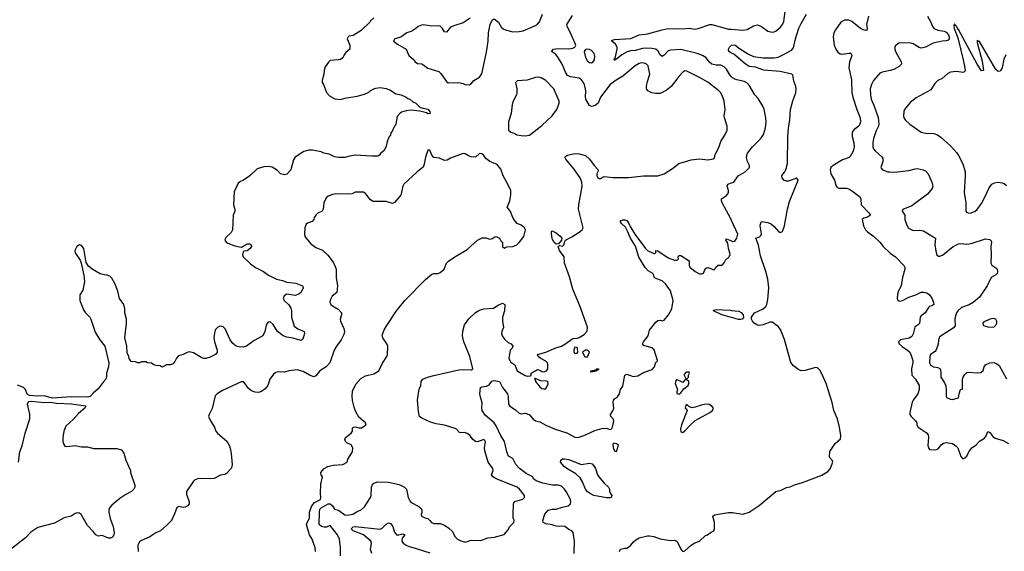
# Model space of a CAD drawing. Header units: inches. Extents: x 1384664 to 1536621, y 460766 to 646467.
# Tile 402 of 488: x 1433135 to 1442630, y 621332 to 626455. Entities that reach past the tile are written whole.
import ezdxf

# ---------------------------------------------------------------- set-up
doc = ezdxf.new("R2010")
doc.units = ezdxf.units.IN
doc.header["$MEASUREMENT"] = 0
doc.layers.add('B4632', color=7, linetype='Continuous')
doc.layers.add('B4642', color=7, linetype='Continuous')

msp = doc.modelspace()

# ---------------------------------------------------------------- linework, layer by layer
at = {"layer": 'B4632', "color": 5}
for points, elevation in [([(1436550, 626474), (1436516.7, 626443.3), (1436510.4, 626430), (1436427.3, 626350), (1436350, 626302.7), (1436310, 626295.3), (1436302, 626290), (1436292, 626270), (1436318.8, 626210), (1436318.8, 626170), (1436280.3, 626139.7), (1436263.8, 626116.2), (1436251.7, 626088.3), (1436230, 626072.7), (1436210, 626067.3), (1436130, 626062), (1436113.2, 626046.8), (1436080.5, 625999.5), (1436073.7, 625986.3), (1436066.8, 625930), (1436051.1, 625871.1), (1436051.1, 625851.1), (1436064.7, 625830), (1436094.4, 625754.4), (1436121.4, 625721.4), (1436172.8, 625692.8), (1436230, 625686), (1436270, 625698.8), (1436390, 625718), (1436461.5, 625738.5), (1436503.2, 625756.8), (1436514, 625770), (1436549.3, 625790), (1436570, 625795.8), (1436610, 625800.5), (1436670, 625791.7), (1436710, 625777.3), (1436762, 625742), (1436812, 625730), (1436862, 625710), (1436877.3, 625697.3), (1436896, 625690), (1436924.9, 625664.9), (1436954, 625650), (1436992.5, 625612.5), (1437021.4, 625601.4), (1437070, 625592.2), (1437090.6, 625570), (1437092, 625550), (1437070.5, 625549.5), (1437058.4, 625558.4), (1436994, 625574), (1436910, 625582.7), (1436862, 625578), (1436815.9, 625564.1), (1436804.5, 625555.5), (1436776.3, 625523.7), (1436762.8, 625450), (1436734.9, 625405.1), (1436730, 625384), (1436715.5, 625364.5), (1436710, 625344), (1436695.2, 625324.8), (1436678, 625282), (1436670, 625238), (1436650, 625195.3), (1436614.4, 625165.6), (1436604.7, 625150), (1436590, 625141.2), (1436530, 625139), (1436370, 625149.5), (1436318.8, 625141.2), (1436270, 625127), (1436210, 625126.6), (1436170, 625135.3), (1436120.2, 625160.2), (1436068, 625170), (1436041.2, 625181.2), (1435958, 625198), (1435922, 625198), (1435874.8, 625185.2), (1435790.7, 625129.3), (1435774.8, 625105.2), (1435751, 625010), (1435710, 624966), (1435690, 624959), (1435650, 624969.4), (1435622, 625002), (1435570, 625035.3), (1435530, 625041.2), (1435490, 625037.2), (1435423.4, 625016.6), (1435355.5, 624950), (1435294, 624910), (1435263.8, 624896.2), (1435241.6, 624878.4), (1435202.5, 624797.5), (1435197, 624670), (1435210.4, 624630), (1435210.4, 624610), (1435192.7, 624570), (1435187.3, 624430), (1435174.2, 624405.8), (1435123.4, 624356.6), (1435114, 624330), (1435126, 624310), (1435141.1, 624301.1), (1435210, 624276.4), (1435254, 624266), (1435275.3, 624264.7), (1435330, 624294.9), (1435350, 624295.5), (1435364.7, 624290), (1435370.4, 624270), (1435356.3, 624250), (1435330, 624229.4), (1435296.9, 624223.1), (1435290, 624218), (1435282.8, 624190), (1435290.7, 624170), (1435362, 624102), (1435408.4, 624068.4), (1435486.8, 624030), (1435533.7, 623993.7), (1435610, 623954.4), (1435670, 623940.4), (1435710, 623925.5), (1435796.7, 623916.7), (1435861, 623890), (1435867.3, 623870), (1435847.7, 623830), (1435826.8, 623810), (1435790, 623798.4), (1435710, 623809.6), (1435685.3, 623794.7), (1435675.5, 623770), (1435686.9, 623746.9), (1435730, 623707.3), (1435750, 623676), (1435756.4, 623650), (1435757.1, 623590), (1435783.1, 623503.1), (1435816.5, 623476.5), (1435879.1, 623450), (1435881.6, 623430), (1435863.8, 623376.2), (1435850, 623363.6), (1435770, 623387.3), (1435710, 623396.2), (1435676, 623410), (1435620.7, 623450), (1435578.9, 623518.9), (1435550, 623543.7), (1435530, 623539.3), (1435517, 623523), (1435510.3, 623509.7), (1435498.7, 623450), (1435478.7, 623410), (1435396.2, 623363.8), (1435320.7, 623310), (1435290, 623299.7), (1435250, 623302.3), (1435222.7, 623310), (1435190, 623335.1), (1435163.6, 623370), (1435115.8, 623475.8), (1435096.3, 623496.3), (1435070, 623502.9), (1435046.6, 623493.4), (1435024, 623470), (1435015.5, 623450), (1435008.1, 623391.9), (1435012.7, 623350), (1435040.4, 623270), (1435040.4, 623250), (1435024, 623230), (1434970, 623202.4), (1434930, 623189.5), (1434909.5, 623189.5), (1434890, 623196), (1434810, 623243.7), (1434770, 623253.2), (1434750.5, 623249.5), (1434710, 623229.3), (1434665.5, 623214.5), (1434645.5, 623194.5), (1434630, 623162), (1434610, 623139), (1434589, 623129), (1434550, 623128), (1434510, 623108), (1434490, 623118), (1434450, 623122), (1434428, 623130), (1434405.2, 623145.2), (1434366, 623150), (1434350, 623158), (1434310, 623158), (1434290, 623148.7), (1434270, 623148.7), (1434250, 623158), (1434210, 623162), (1434189, 623190), (1434188.7, 623210), (1434170, 623246), (1434168.7, 623310), (1434149.4, 623389.4), (1434165.1, 623530), (1434164.5, 623570), (1434149.6, 623630), (1434149.5, 623670), (1434138, 623710), (1434097, 623770), (1434080.1, 623840.1), (1434053.3, 623913.3), (1434023.3, 623963.3), (1434002.4, 623982.4), (1433974, 623994), (1433950, 623995.1), (1433910, 624005.6), (1433833.2, 624050), (1433799.3, 624079.3), (1433776.5, 624116.5), (1433753.2, 624250), (1433730, 624279), (1433710, 624285.2), (1433686.8, 624270), (1433667.3, 624230), (1433671, 624210), (1433716.3, 624136.3), (1433726.8, 624110), (1433752.4, 623992.4), (1433759.1, 623930), (1433742, 623850), (1433716.2, 623803.8), (1433714, 623750), (1433753.8, 623653.8), (1433770.6, 623630), (1433810.6, 623590), (1433822, 623570), (1433862.5, 623442.5), (1433906, 623370), (1433954.8, 623310), (1433994.8, 623150), (1433991, 623110), (1433971.3, 623050), (1433970.9, 623010.9), (1433966, 622990), (1433938.5, 622961.5), (1433890, 622897.2), (1433842.8, 622857.2), (1433814.7, 622825.3), (1433790, 622816.2), (1433630, 622819.6), (1433450, 622809.2), (1433371.5, 622831.5), (1433310, 622826.6), (1433230, 622834.5), (1433206, 622846), (1433191.6, 622891.6), (1433171.5, 622911.5), (1433114.3, 622934.3)], 760), ([(1436227, 621290), (1436229.1, 621370), (1436217.3, 621450), (1436199.8, 621490), (1436130, 621579.6), (1436094.3, 621565.7), (1436070, 621565.6), (1436046.6, 621570), (1436023.7, 621590), (1436024.5, 621710), (1436030, 621737.1), (1436040.6, 621750), (1436110, 621788.9), (1436130, 621791), (1436150, 621770.3), (1436170, 621738), (1436210, 621727.2), (1436270, 621682.6), (1436290, 621678.8), (1436347, 621690), (1436390, 621717), (1436427.9, 621732.1), (1436460.5, 621759.5), (1436517.7, 621850), (1436523.5, 621870), (1436527.3, 621950), (1436534, 621970), (1436550, 621987.9), (1436590, 622000.8), (1436690, 621998.8), (1436794.4, 621974.4), (1436846.4, 621950), (1436863.7, 621930), (1436879.7, 621850), (1436897, 621817), (1436910, 621802.8), (1436983.8, 621763.8), (1437005.5, 621745.5), (1437014.4, 621730), (1437014.4, 621705.6), (1437007.7, 621687.7), (1437011.3, 621670), (1437050, 621650.8), (1437070, 621646.8), (1437090.5, 621630.5), (1437106.8, 621610), (1437130, 621599.1), (1437190, 621598.8), (1437230, 621584), (1437274.7, 621554.7), (1437304.8, 621524.8), (1437333.4, 621470), (1437357.3, 621450), (1437390, 621432.4), (1437430, 621419.1), (1437490, 621439.3), (1437583.3, 621436.7), (1437650, 621461.6), (1437712.4, 621467.6), (1437806.3, 621493.7), (1437842.7, 621537.3), (1437861.2, 621570), (1437899, 621610), (1437904, 621630), (1437893.2, 621653.2), (1437892.7, 621692.7), (1437896.6, 621783.4), (1437901.1, 621798.9), (1437910, 621811.5), (1437986.5, 621833.5), (1438003.7, 621850), (1438004.5, 621870), (1437956.2, 621930), (1437931.8, 621950), (1437730, 622029.2), (1437696.3, 622050), (1437684.2, 622070), (1437701.3, 622110), (1437696.8, 622130), (1437651.8, 622191.8), (1437620.1, 622300.1), (1437618.3, 622330), (1437625.9, 622385.9), (1437620.5, 622400.5), (1437610, 622408.2), (1437550, 622388.4), (1437530.9, 622390.9), (1437505.6, 622410), (1437475.1, 622450), (1437450, 622466.6), (1437424.4, 622475.6), (1437390, 622472.7), (1437376, 622476), (1437346, 622510), (1437335.5, 622515.5), (1437230, 622548.5), (1437150, 622561.4), (1437097.6, 622577.6), (1437014.2, 622614.2), (1436991.4, 622631.4), (1436979.3, 622679.3), (1436971.2, 622790), (1436986.3, 622893.7), (1437004.2, 622930), (1437005.6, 622970), (1437022.6, 622990), (1437066.9, 623010), (1437130, 623027.5), (1437370, 623080.4), (1437410, 623084.3), (1437490, 623081.9), (1437506.2, 623090), (1437475.9, 623210), (1437418, 623350), (1437405.6, 623410), (1437407.5, 623452.5), (1437425.6, 623514.4), (1437466.6, 623573.4), (1437530, 623632.9), (1437570, 623656.6), (1437610, 623670.2), (1437704.6, 623675.4), (1437750, 623704.9), (1437790, 623722.4), (1437812, 623712), (1437810.4, 623649.6), (1437790.6, 623589.4), (1437790.5, 623550), (1437799.5, 623490), (1437784.2, 623450), (1437781.7, 623430), (1437788.1, 623408.1), (1437810, 623378), (1437845.5, 623345.5), (1437876, 623330), (1437891, 623310), (1437882.8, 623290), (1437864.9, 623270), (1437850.8, 623190), (1437870, 623156), (1437911, 623130), (1437932, 623070), (1438010, 623027.3), (1438030, 623020.7), (1438056.5, 623023.5), (1438068, 623030), (1438068, 623050), (1438130, 623082.8), (1438150, 623078.8), (1438170, 623064.9), (1438190, 623060.5), (1438216, 623070), (1438226.6, 623090), (1438229.5, 623129.5), (1438226, 623150), (1438210, 623163.7), (1438159, 623190), (1438135.3, 623210), (1438129, 623230), (1438208.7, 623250), (1438305.4, 623294.6), (1438359.3, 623310), (1438391.9, 623328.1), (1438470, 623384), (1438510, 623386), (1438530, 623393), (1438576.9, 623423.1), (1438606.3, 623453.7), (1438610, 623492.3), (1438537, 623697), (1438470, 623857), (1438437.4, 623977.4), (1438390, 624109), (1438385.6, 624170), (1438340.5, 624230), (1438329.2, 624270.8), (1438330, 624274), (1438342, 624278), (1438370, 624274), (1438386, 624290), (1438389.2, 624310.8), (1438399, 624330), (1438458.8, 624361.2), (1438530, 624406.5), (1438559.2, 624430), (1438569.8, 624450), (1438524.5, 624630), (1438525.6, 624670), (1438558.7, 624850), (1438556.2, 624890), (1438540.5, 624930), (1438477.7, 625017.7), (1438402.9, 625110), (1438393.2, 625130), (1438400.7, 625139.3), (1438418, 625150), (1438490, 625164.9), (1438530, 625164), (1438590, 625146), (1438630, 625110.8), (1438674, 625050), (1438712.9, 625010), (1438710.4, 624990), (1438700.9, 624970), (1438700.2, 624950), (1438710, 624932.2), (1438730, 624921.1), (1438770, 624944.7), (1438854.4, 624934.4), (1439006.9, 624933.1), (1439151, 624951), (1439290, 624950.6), (1439348.7, 624970), (1439430, 625020.7), (1439490, 625070.3), (1439610, 625105.8), (1439690, 625113.4), (1439770, 625103.7), (1439827, 625113), (1439834.7, 625125.3), (1439842.4, 625157.6), (1439877.2, 625222.8), (1439897, 625283), (1439939.6, 625350), (1439957.6, 625390), (1439958.7, 625430), (1439931.3, 625510), (1439929.6, 625530), (1439937.4, 625590), (1439929.8, 625670), (1439916.8, 625710), (1439895.1, 625750), (1439875.8, 625770), (1439770, 625852.6), (1439690, 625899.6), (1439570, 625959.3), (1439550, 625961.2), (1439530, 625949.2), (1439490, 625906.6), (1439418.9, 625810), (1439370, 625772.3), (1439310, 625745.3), (1439270, 625744.1), (1439230.2, 625749.8), (1439191.6, 625770), (1439181.1, 625790), (1439179.1, 625810), (1439185.1, 625850), (1439212.1, 625930), (1439194.7, 626010), (1439176, 626030), (1439157.7, 626037.7), (1439130, 626038.3), (1439110, 626032), (1439070, 626009.7), (1438950.1, 625909.9), (1438886.5, 625873.5), (1438829, 625831), (1438736, 625710), (1438713.4, 625650), (1438684, 625630), (1438650, 625618.7), (1438628.6, 625628.6), (1438593.3, 625690), (1438589.9, 625710), (1438593.5, 625770), (1438580.7, 625830), (1438570, 625854.8), (1438550, 625877.8), (1438530, 625891.3), (1438445.4, 625905.4), (1438418.4, 625918.4), (1438396.9, 625950), (1438367.6, 626027.6), (1438320.1, 626100.1), (1438302.4, 626122.4), (1438262.7, 626150), (1438282, 626170), (1438321.3, 626178.7), (1438430, 626174), (1438470, 626181.6), (1438489.5, 626190.5), (1438499.3, 626210), (1438448.2, 626330), (1438415.6, 626390), (1438412, 626410), (1438464.8, 626495.2)], 760), ([(1437478.8, 626470), (1437410, 626423.7), (1437330, 626400.9), (1437290, 626383.7), (1437250, 626335.3), (1437230, 626338), (1437212.7, 626370), (1437190, 626392), (1437170, 626396.2), (1437110, 626393.6), (1437030, 626404.5), (1437010, 626402), (1436976, 626390), (1436956, 626370), (1436915.6, 626344.4), (1436866.8, 626330), (1436811.8, 626288.2), (1436752, 626270), (1436741, 626250), (1436778, 626218), (1436861, 626170), (1436886, 626110), (1436930, 626074.8), (1436950, 626048.2), (1436970, 626033), (1437008.7, 626028.7), (1437022.6, 626022.6), (1437070, 625988), (1437175.3, 625955.3), (1437196.6, 625936.6), (1437250, 625860.4), (1437268.1, 625848.1), (1437370, 625850.3), (1437410, 625840.5), (1437430, 625830.6), (1437470, 625827.3), (1437490, 625838.8), (1437516, 625870), (1437570, 625902.4), (1437590, 625934.8), (1437637.7, 626142.3), (1437651.9, 626248.1), (1437654.5, 626330), (1437672.5, 626407.5), (1437690, 626452), (1437710, 626464.7), (1437751, 626430), (1437781.6, 626381.6), (1437804.1, 626364.1), (1437830, 626353.4), (1437890, 626339.1), (1437950, 626340.5), (1437990, 626348.2), (1438110, 626398), (1438130, 626410.7), (1438146.6, 626433.4), (1438176.9, 626510)], 780), ([(1440000, 625906), (1439983.5, 625923.5), (1439950, 625978.9), (1439930, 626001), (1439896.1, 626016.1), (1439850, 626016.2), (1439810, 626025.5), (1439786.3, 626046.3), (1439751.5, 626090), (1439719.1, 626110), (1439668.2, 626130), (1439510, 626167.6), (1439410, 626163.2), (1439390, 626156.5), (1439350, 626114.5), (1439330, 626100.4), (1439310, 626117.7), (1439290.8, 626150.8), (1439269.9, 626169.9), (1439230, 626178.4), (1439170, 626180.9), (1439142.1, 626177.9), (1439070, 626157.5), (1439024, 626156), (1438992.9, 626147.2), (1438942, 626118), (1438890, 626075.1), (1438883.5, 626076.5), (1438870, 626061.2), (1438866.6, 626070), (1438870, 626081), (1438876.5, 626083.5), (1438897.6, 626170), (1438898.3, 626190), (1438881, 626221), (1438845.6, 626250), (1438846.2, 626253.8), (1438850, 626258.8), (1438870, 626263.8), (1439030, 626273.7), (1439109.4, 626310.6), (1439190, 626318.5), (1439330, 626357.5), (1439390, 626369.3), (1439530, 626366.7), (1439590, 626373.2), (1439650, 626365.5), (1439678, 626370), (1439790, 626409.2), (1439810, 626409.2), (1439970, 626364.5), (1440000, 626362.5)], 740), ([(1440000, 626134.4), (1439973.2, 626150), (1439971.8, 626170), (1439978.5, 626190), (1439998.9, 626210), (1440000, 626210.1)], 720), ([(1435987.3, 621330), (1435985.4, 621365.4), (1435956.3, 621450), (1435931, 621491), (1435902, 621590), (1435906, 621610), (1435929.4, 621650.6), (1435929.6, 621710), (1435953.5, 621770), (1435978.3, 621801.7), (1436035.8, 621830), (1436040.2, 621850), (1436035.2, 621890), (1436039.3, 621980.7), (1436053.6, 622050), (1436040.9, 622070), (1436039.3, 622090), (1436072, 622130), (1436106.6, 622150), (1436159.2, 622160.7), (1436249.8, 622170.2), (1436291.5, 622190), (1436299.3, 622220.7), (1436343.6, 622290), (1436347.3, 622330), (1436330, 622359.3), (1436290, 622378), (1436278, 622390), (1436269.6, 622410), (1436278, 622430), (1436331.6, 622470), (1436343.6, 622490), (1436345.8, 622514.2), (1436352.3, 622527.7), (1436370, 622530.4), (1436410, 622521.7), (1436430, 622523.1), (1436475.1, 622550), (1436468.3, 622570), (1436405.9, 622625.9), (1436376, 622676), (1436360.1, 622720.1), (1436345.8, 622785.8), (1436342.1, 622830), (1436345.5, 622874.5), (1436376.6, 622943.4), (1436424.1, 622995.9), (1436470, 623024.7), (1436550, 623043.9), (1436596.8, 623070), (1436634.2, 623145.8), (1436675.5, 623210), (1436681, 623230), (1436684.7, 623310), (1436676.3, 623330), (1436636.4, 623390), (1436630, 623416), (1436650, 623464.9), (1436670, 623498.9), (1436770, 623648.2), (1436849.3, 623750.7), (1437047.9, 623952.1), (1437110, 624002), (1437130, 624010.2), (1437170, 624010.4), (1437190, 624019.1), (1437228, 624052), (1437251.6, 624110), (1437270, 624128.4), (1437330, 624170.4), (1437450, 624242), (1437550, 624330.4), (1437593.4, 624353.4), (1437630, 624354), (1437670, 624341), (1437692.9, 624347.1), (1437710, 624361), (1437730, 624366), (1437761, 624350), (1437778, 624318), (1437791, 624310), (1437792, 624270), (1437810, 624252), (1437832.9, 624267.1), (1437890, 624270.4), (1437930, 624286), (1437956, 624310), (1437995.1, 624364.9), (1438012.3, 624430), (1438004, 624450), (1437970, 624476), (1437932.7, 624492.7), (1437912.3, 624512.3), (1437889.6, 624549.6), (1437868.2, 624608.2), (1437834.5, 624650), (1437850, 624678), (1437860.2, 624710), (1437871.5, 624770), (1437870.4, 624810.4), (1437850, 624858.4), (1437798.7, 624950), (1437774.9, 625014.9), (1437738.6, 625058.6), (1437668.7, 625090), (1437630, 625117.2), (1437610, 625146), (1437590, 625162.7), (1437570, 625166), (1437530, 625129.3), (1437490, 625132.3), (1437462, 625142), (1437430, 625162.7), (1437410, 625166), (1437290, 625119.3), (1437258, 625102), (1437230, 625099.5), (1437182, 625122), (1437127.4, 625127.4), (1437108.8, 625148.8), (1437090, 625199.3), (1437070, 625198), (1437047.3, 625130), (1437035.8, 625064.2), (1437025.7, 625034.3), (1436968, 624990), (1436840.5, 624870), (1436830.4, 624849.6), (1436810, 624764), (1436750, 624692.3), (1436730, 624683), (1436670, 624703.1), (1436543.8, 624703.8), (1436519.3, 624719.3), (1436470, 624780.5), (1436450, 624792.6), (1436370, 624792), (1436341.4, 624778.6), (1436305.5, 624774.5), (1436190, 624777.8), (1436150.8, 624770), (1436110, 624754.2), (1436090, 624738.7), (1436068.3, 624690), (1436060.3, 624630), (1436050.4, 624610), (1436010, 624589.7), (1435989.2, 624570.8), (1435975.6, 624550), (1435970, 624529.2), (1435954, 624510), (1435910, 624496), (1435896.7, 624483.3), (1435883.8, 624450), (1435880.5, 624390), (1435885.8, 624365.8), (1435938, 624298), (1435990, 624258.7), (1436053.9, 624233.9), (1436105.1, 624185.1), (1436157.8, 624117.8), (1436178.4, 624078.4), (1436186.7, 624050), (1436186, 623970), (1436199.6, 623890), (1436192.3, 623827.7), (1436148.1, 623791.9), (1436127.3, 623752.7), (1436124.4, 623730), (1436135.5, 623710), (1436150, 623697.1), (1436205.2, 623665.2), (1436237.1, 623630), (1436239.1, 623610), (1436225.5, 623570), (1436228, 623550), (1436260.4, 623480.4), (1436266, 623450), (1436259.9, 623420.1), (1436234.9, 623370), (1436190, 623309.3), (1436169, 623271), (1436126.5, 623150), (1436090, 623111.1), (1436028.7, 623071.3), (1435990, 623024.5), (1435970, 623014.5), (1435930, 623028.3), (1435870, 623065.1), (1435810, 623080.5), (1435730, 623071.2), (1435690, 623059.7), (1435630, 623061.1), (1435603.8, 623056.2), (1435582, 623038), (1435547.2, 622990), (1435528.5, 622931.5), (1435503.4, 622896.6), (1435466.3, 622873.7), (1435436.3, 622863.7), (1435404.2, 622864.2), (1435370, 622877.6), (1435342, 622902), (1435299.1, 622959.1), (1435290, 622966), (1435270, 622966), (1435090, 622880.9), (1435039.3, 622850), (1435020.4, 622830), (1434990.4, 622709.6), (1434961, 622650), (1434956, 622630), (1434974, 622590), (1435014.8, 622530), (1435025.5, 622490), (1435042, 622470), (1435132.4, 622392.4), (1435157.1, 622350), (1435166, 622326), (1435174.9, 622274.9), (1435183, 622170), (1435182, 622150), (1435173, 622130), (1435130, 622080.9), (1435110, 622072.7), (1435070, 622066.6), (1435010, 622032.3), (1434970, 622029.5), (1434885.2, 622034.8), (1434850, 622029.4), (1434821.3, 622018.7), (1434810, 622009.3), (1434744.9, 621910), (1434742.9, 621882.9), (1434768.2, 621810), (1434767.7, 621790), (1434757.3, 621770), (1434730, 621757), (1434710, 621755.1), (1434670, 621765.2), (1434650, 621753.2), (1434628.1, 621691.9), (1434599.1, 621630), (1434550, 621579.5), (1434491.7, 621528.3), (1434446.8, 621510), (1434390, 621471.8), (1434310, 621436), (1434290, 621422.7), (1434272.7, 621390), (1434277, 621330)], 780), ([(1440000, 624521), (1439990, 624542.4), (1439908, 624690), (1439901.5, 624710), (1439902.9, 624730), (1439950, 624759.5), (1439970, 624787.3), (1439971.1, 624810), (1439956.2, 624850), (1439965.2, 624870), (1440000, 624882.5)], 740), ([(1438482.1, 621310), (1438486.2, 621430), (1438472.9, 621512.9), (1438459, 621530), (1438430, 621542), (1438391.1, 621571.1), (1438310, 621572.8), (1438270, 621586.3), (1438210, 621598.4), (1438184, 621610), (1438181.2, 621630), (1438199.6, 621690), (1438232, 621730), (1438270, 621739.4), (1438310, 621736.8), (1438370, 621758.9), (1438423.7, 621770), (1438445.1, 621790), (1438449.6, 621810), (1438447, 621830), (1438403.5, 621910), (1438389.8, 621930), (1438358.6, 621958.6), (1438330, 621968.2), (1438273.2, 621970), (1438179, 621990), (1438114, 622010), (1438089, 622030), (1438084, 622050), (1438020.6, 622080.6), (1437955.6, 622130), (1437919.1, 622170), (1437890, 622225.2), (1437850, 622249), (1437832.7, 622290), (1437811.2, 622390), (1437771.7, 622451.8), (1437730, 622541.6), (1437710.8, 622570.8), (1437623.6, 622643.6), (1437595.8, 622690), (1437591.3, 622710), (1437596.1, 622763.9), (1437578, 622818), (1437573.5, 622850), (1437579.5, 622910), (1437590, 622916), (1437637.6, 622922.4), (1437662.2, 622937.8), (1437689.2, 622970.8), (1437710, 622978.7), (1437763, 622970), (1437790.3, 622910), (1437838, 622850), (1437845.5, 622825.5), (1437848.4, 622750), (1437862.7, 622730), (1437915.1, 622695.1), (1437950, 622664.6), (1437970, 622656.4), (1438010, 622662.4), (1438030, 622657.6), (1438050, 622646), (1438085.9, 622605.9), (1438110, 622590.4), (1438150, 622580.3), (1438210, 622548.4), (1438298, 622510), (1438410, 622473.4), (1438490, 622433.4), (1438510, 622428.2), (1438530, 622431.8), (1438590, 622453.4), (1438682.8, 622497.2), (1438750, 622516.9), (1438790, 622518.3), (1438830, 622506.8), (1438838, 622510), (1438845.6, 622514.4), (1438852.7, 622527.3), (1438864.5, 622590), (1438858, 622610), (1438837.2, 622630), (1438832.7, 622650), (1438855.5, 622684.5), (1438863.5, 622710), (1438857.6, 622770), (1438862, 622790), (1438870, 622800.7), (1438900.4, 622819.6), (1438919.6, 622850), (1438929.6, 622890.4), (1438950, 622922), (1438972, 623028), (1438990, 623039.1), (1439050, 623016.3), (1439096.6, 623023.4), (1439150, 623054.8), (1439235.5, 623084.5), (1439255.3, 623110), (1439270, 623154), (1439282, 623158), (1439286, 623170), (1439252.5, 623272.5), (1439231.9, 623291.9), (1439155.1, 623315.1), (1439141.2, 623330), (1439149.3, 623350), (1439196, 623410), (1439210, 623464.7), (1439270, 623539.1), (1439290, 623555.5), (1439310, 623558.8), (1439330, 623554.8), (1439350, 623560.7), (1439393.2, 623610), (1439424, 623670), (1439437.2, 623750), (1439410, 623841.2), (1439362.9, 623910), (1439330, 623938.7), (1439264.2, 623964.2), (1439254.2, 623974.2), (1439251.6, 623990), (1439239.7, 624010), (1439196.6, 624036.6), (1439165.9, 624065.9), (1439106.4, 624166.4), (1439072.7, 624272.7), (1439026.1, 624350), (1438997.5, 624417.6), (1438975.8, 624455.8), (1438939.3, 624490), (1438927.3, 624507.3), (1438930, 624518.4), (1438950, 624526.7), (1438970, 624528), (1438990, 624519.6), (1439010, 624492), (1439021.9, 624461.9), (1439067.1, 624387.1), (1439169.1, 624249.1), (1439190, 624231.1), (1439250, 624202), (1439258, 624202), (1439269.2, 624210), (1439270, 624231), (1439290, 624226.8), (1439390, 624160.3), (1439450, 624138), (1439470, 624137.3), (1439478.4, 624141.6), (1439489, 624150), (1439486.3, 624166.3), (1439490, 624182), (1439510, 624184), (1439590.6, 624130), (1439590.4, 624090), (1439597.3, 624070), (1439650, 624027.7), (1439690, 624006), (1439710, 624004.7), (1439729, 624011), (1439746.6, 624053.4), (1439757.2, 624062.8), (1439774, 624066), (1439830, 624046), (1439838, 624050), (1439848.7, 624070), (1439869.5, 624090.5), (1439910, 624091), (1439929.4, 624110.6), (1439942.5, 624137.5), (1439974.5, 624165.5), (1439981.5, 624178.5), (1439986, 624190), (1439984.5, 624210), (1439971.6, 624250), (1439962.9, 624302.9), (1439945.6, 624334.4), (1439950, 624342), (1440000, 624322.7)], 740), ([(1440000, 623584.1), (1439906.3, 623610), (1439825.6, 623650), (1439825.4, 623654.6), (1439850, 623660.9), (1439990, 623654.6), (1440000, 623653.4)], 720), ([(1433122, 622190), (1433136.2, 622290), (1433157.6, 622350), (1433186.3, 622470), (1433233.6, 622610), (1433233.4, 622653.4), (1433209.6, 622750), (1433216, 622770), (1433223.3, 622776.7), (1433250, 622780.5), (1433370, 622765.5), (1433430, 622768), (1433490, 622758.4), (1433633.5, 622753.5), (1433770, 622733.4), (1433773.4, 622730), (1433764, 622710), (1433700.9, 622659.1), (1433650, 622600.9), (1433581.2, 622538.8), (1433559.3, 622490), (1433550.7, 622430), (1433550.8, 622390), (1433559.8, 622359.8), (1433570, 622346.8), (1433590, 622342.8), (1433669.5, 622350.5), (1433730, 622340.4), (1433790, 622337.6), (1433850, 622323.8), (1434070, 622323.8), (1434116, 622310), (1434138, 622278), (1434158, 622210), (1434202, 622110), (1434204.7, 622090), (1434244.7, 621970), (1434244.7, 621950), (1434234.8, 621930), (1434213.4, 621910), (1434159.2, 621880.8), (1434099.5, 621840.5), (1434022, 621778), (1434002, 621750), (1433995.5, 621730), (1433995.5, 621710), (1434008.4, 621648.4), (1434035.3, 621570), (1434044.4, 621510), (1434041.3, 621490), (1434030, 621468), (1434010, 621457.6), (1433990, 621459.6), (1433930, 621484.5), (1433890, 621479.5), (1433870, 621489.6), (1433844.1, 621524.1), (1433790, 621579.5), (1433726, 621686), (1433710, 621699.3), (1433690, 621702.7), (1433670, 621696), (1433630, 621669.6), (1433564.1, 621655.9), (1433470, 621604.7), (1433310, 621561.1), (1433242.9, 621517.1), (1433190, 621462.3), (1433059.7, 621360.3)], 760), ([(1438919.6, 621330), (1438928.7, 621351.3), (1438970, 621363.8), (1438990, 621362.8), (1439010, 621374.8), (1439029, 621390), (1439055.5, 621424.5), (1439076.5, 621443.5), (1439110, 621461), (1439190, 621480.4), (1439210, 621480.4), (1439250, 621474.9), (1439310, 621450.7), (1439410, 621437.3), (1439450, 621438.8), (1439470, 621430.8), (1439478.8, 621418.8), (1439510, 621352), (1439519.8, 621339.8), (1439530, 621331.3), (1439550, 621338), (1439610, 621390.8), (1439647, 621413), (1439690, 621430.8), (1439750, 621484.7), (1439768.9, 621491.1), (1439802.7, 621517.3), (1439828, 621530), (1439835.3, 621550), (1439835.3, 621610), (1439819, 621670), (1439837, 621683), (1439970, 621707.2), (1440000, 621706.3)], 720), ([(1436531, 621310), (1436517.7, 621350), (1436527.6, 621410), (1436520.5, 621430), (1436450, 621491.9), (1436350, 621528.8), (1436329.8, 621550.2), (1436350, 621569), (1436370, 621571.5), (1436610, 621546.3), (1436630, 621555), (1436670, 621594.7), (1436690, 621605.2), (1436710, 621599.1), (1436724.4, 621584.4), (1436733, 621570), (1436750, 621515.3), (1436770, 621492.3), (1436790, 621491.1), (1436830, 621498.9), (1436850, 621490.5), (1436822.3, 621457.7), (1436819.6, 621430), (1436831.3, 621411.3), (1436860.5, 621390), (1436890, 621376.9), (1436950, 621363.1), (1437090, 621316.5)], 740)]:
    msp.add_lwpolyline(points, dxfattribs=dict(at, elevation=elevation))
for points, elevation in [([(1438610, 626172.3), (1438590.6, 626169.4), (1438577.3, 626150), (1438590.3, 626090), (1438610, 626054.9), (1438630, 626043.1), (1438650, 626041.1), (1438666.6, 626050), (1438677.6, 626070), (1438682.5, 626102.5), (1438674.5, 626130), (1438650, 626157), (1438630, 626167)], 760), ([(1438130, 625900.9), (1438110, 625897), (1438030, 625872), (1437933.7, 625866.3), (1437916, 625850), (1437930.5, 625790), (1437930.7, 625750), (1437927.3, 625730), (1437894, 625670), (1437883.4, 625636.6), (1437873, 625550), (1437847.7, 625470), (1437847.3, 625390), (1437870, 625371), (1437910, 625358.8), (1437930, 625347.3), (1437970, 625339.1), (1438010, 625337.3), (1438050, 625342.8), (1438170, 625435.5), (1438271, 625529), (1438314, 625590), (1438336, 625650), (1438338, 625670), (1438284.5, 625790), (1438210, 625869.5), (1438170, 625892.3), (1438150, 625898)], 780), ([(1438310, 624292), (1438290, 624309.7), (1438270, 624344.5), (1438263, 624397), (1438264.8, 624415.2), (1438270, 624421), (1438310, 624402), (1438347.7, 624370), (1438364, 624350), (1438358.8, 624330), (1438330, 624294)], 760), ([(1438490, 623298), (1438478, 623270), (1438478, 623250), (1438490, 623238), (1438510, 623242), (1438518, 623250), (1438515.3, 623290), (1438510, 623295.3)], 760), ([(1438610, 623269.3), (1438590, 623269), (1438562, 623250), (1438581, 623210), (1438590, 623204.9), (1438610, 623205.5), (1438629.3, 623250)], 760), ([(1438650, 623058), (1438638, 623070), (1438678.4, 623078.4), (1438684, 623076), (1438690, 623082), (1438698, 623082), (1438698, 623090), (1438718, 623090), (1438718, 623082), (1438702, 623078), (1438702, 623070), (1438690, 623067.6)], 740), ([(1439590, 623058), (1439570, 623058), (1439554, 623050), (1439543.6, 623036.4), (1439542, 623030), (1439558, 622998), (1439570, 622994), (1439586, 623010), (1439586, 623030), (1439595.3, 623050)], 740), ([(1438110, 622999), (1438102.8, 622997.2), (1438101, 622990), (1438106.2, 622986.2), (1438108.8, 622970), (1438150, 622918.7), (1438170, 622902), (1438190, 622897.1), (1438210, 622899.1), (1438230, 622947.3), (1438227.2, 622967.2), (1438212.3, 622972.3), (1438156.1, 622976.1)], 760), ([(1439470, 622988), (1439461, 622979), (1439456, 622950), (1439478, 622890), (1439472, 622870), (1439472.7, 622852.7), (1439490, 622846), (1439510, 622858), (1439541.2, 622898.8), (1439582, 622930), (1439588.7, 622950), (1439588, 622968), (1439570, 622986), (1439550, 622986), (1439530, 622958)], 740), ([(1439750, 622749.8), (1439710, 622741.2), (1439650, 622719.7), (1439616, 622716), (1439588, 622728), (1439570, 622746), (1439558, 622742), (1439554, 622710), (1439563.6, 622703.6), (1439571, 622690), (1439516.1, 622550), (1439506.3, 622510), (1439510, 622484), (1439530, 622478), (1439550, 622491.6), (1439605.8, 622554.2), (1439647.5, 622592.5), (1439789.7, 622670), (1439816.9, 622690), (1439825.1, 622710), (1439809.6, 622730), (1439785.5, 622745.5)], 740), ([(1438864.9, 622375.1), (1438855.3, 622364.7), (1438859.3, 622330), (1438870, 622301), (1438890, 622294), (1438910, 622354), (1438890, 622369.4)], 740), ([(1438550, 622167.9), (1438630, 622182.8), (1438654.3, 622174.3), (1438670, 622159.6), (1438687.2, 622130), (1438706, 622070), (1438719.1, 622050), (1438770, 621988.1), (1438812.7, 621950), (1438821.3, 621930), (1438824.2, 621904.2), (1438844.9, 621870), (1438839.3, 621850), (1438830, 621846.2), (1438793.2, 621846.8), (1438672, 621870), (1438630, 621891), (1438610, 621906.2), (1438590, 621929.8), (1438562.3, 622002.3), (1438539.1, 622039.1), (1438498.7, 622078.7), (1438411.1, 622130), (1438386.6, 622150), (1438350.9, 622190), (1438353.7, 622210), (1438370, 622223.6), (1438390, 622224.7), (1438430, 622215.5)], 720)]:
    msp.add_lwpolyline(points, close=True, dxfattribs=dict(at, elevation=elevation))
at = {"layer": 'B4642', "color": 5}
for points, elevation in [([(1440000, 626362.5), (1440110, 626355.3), (1440150, 626360.3), (1440210, 626396), (1440250, 626404.6), (1440290.2, 626390.2), (1440350, 626346.4), (1440390, 626334.9), (1440410, 626339.3), (1440430, 626348.2), (1440470, 626379.1), (1440491.2, 626408.8), (1440502.8, 626437.2), (1440529.8, 626630)], 740), ([(1440000, 626210.1), (1440030, 626212.9), (1440077, 626177), (1440162.2, 626122.2), (1440210, 626101), (1440306.3, 626086.3), (1440410, 626086.4), (1440450, 626094.2), (1440514, 626126), (1440576.7, 626163.3), (1440595.7, 626184.3), (1440617.2, 626270), (1440650, 626372.6), (1440670, 626418.2), (1440723.7, 626510)], 720), ([(1441320.7, 626490), (1441300.7, 626410), (1441306.8, 626370), (1441304.7, 626355.3), (1441294, 626350), (1441270, 626356.9), (1441243.5, 626370), (1441159, 626439), (1441130, 626449.3), (1441090.2, 626449.8), (1441054.9, 626430), (1441001.7, 626358.3), (1440987.3, 626330), (1440981.4, 626290), (1440988.3, 626208.3), (1441004.2, 626170), (1441023.8, 626143.8), (1441047.8, 626127.8), (1441070, 626122.4), (1441130, 626133), (1441150, 626131.3), (1441157.4, 626117.4), (1441159.6, 626110), (1441154.3, 626090), (1441137.4, 626050), (1441131.6, 625990), (1441155.6, 625875.6), (1441160.4, 625750), (1441169, 625709), (1441207.3, 625590), (1441239.1, 625510), (1441242, 625470), (1441238.5, 625450), (1441227.4, 625430), (1441181.9, 625398.1), (1441164.4, 625370), (1441162.9, 625330), (1441177.6, 625270), (1441182.1, 625230), (1441172, 625188), (1441144.6, 625135.4), (1441133.1, 625126.9), (1441070, 625105.2), (1440980.8, 625050), (1440956.1, 625030), (1440951.3, 625010), (1440957.7, 624970), (1440993.7, 624910), (1441007.7, 624850), (1441019.3, 624839.3), (1441033, 624833), (1441110, 624832.4), (1441130, 624825.5), (1441157.3, 624810), (1441234.8, 624750), (1441247.3, 624730), (1441250.7, 624670), (1441328.4, 624590), (1441340.5, 624570), (1441310, 624553), (1441277, 624543), (1441259.1, 624530), (1441273.7, 624470), (1441290.4, 624430), (1441310.2, 624410.2), (1441368.5, 624370), (1441430.4, 624310), (1441461.3, 624270), (1441530, 624205.3), (1441582, 624170), (1441663.4, 624083.4), (1441670.2, 624070), (1441671.3, 624050), (1441647, 623970), (1441637.1, 623890), (1441610, 623841.2), (1441600.3, 623810), (1441597.1, 623770), (1441603, 623750), (1441623.8, 623743.8), (1441649.2, 623750), (1441710, 623782), (1441776.6, 623803.4), (1441828.7, 623830), (1441850, 623830.5), (1441882.8, 623822.8), (1441910, 623804), (1441931.4, 623771.4), (1441948.2, 623730), (1441950, 623709.2), (1441930, 623697), (1441910, 623692), (1441898, 623682), (1441868.6, 623631.4), (1441830, 623602.9), (1441819.5, 623590), (1441812, 623528), (1441803.4, 623516.6), (1441768.9, 623491.1), (1441752.8, 623427.2), (1441737.7, 623402.3), (1441712.5, 623387.5), (1441630.7, 623370), (1441608.9, 623350), (1441614.9, 623330), (1441644.7, 623304.7), (1441697.7, 623270), (1441718.3, 623250), (1441728.7, 623230), (1441747.6, 623170), (1441748.8, 623151.2), (1441736.5, 623090), (1441739.5, 623030), (1441772.4, 622990), (1441808, 622930), (1441810.6, 622890), (1441797.3, 622850), (1441750.6, 622790), (1441741.6, 622770), (1441718.5, 622670), (1441719.7, 622650), (1441731.3, 622630), (1441775.3, 622590), (1441785.5, 622570), (1441785.5, 622550), (1441800.4, 622530), (1441877.1, 622477.1), (1441895.5, 622455.5), (1441899.2, 622430), (1441892.2, 622352.2), (1441901.3, 622321.3), (1441910, 622314), (1441970, 622310.8), (1441996.2, 622323.8), (1442021.5, 622358.5), (1442045.4, 622374.6), (1442070, 622379.1), (1442130, 622370.4), (1442164, 622350), (1442182, 622330), (1442210, 622244.7), (1442230, 622224), (1442250, 622231.3), (1442268.7, 622250), (1442288.7, 622290), (1442317.2, 622330), (1442360.4, 622359.6), (1442390, 622392.7), (1442438.9, 622421.1), (1442454.9, 622445.1), (1442470, 622486), (1442490, 622478), (1442518.2, 622438.2), (1442541.4, 622421.4), (1442618.4, 622398.4), (1442670, 622371.7)], 720), ([(1441888.8, 626490), (1441922.4, 626430), (1441938.7, 626390), (1441954.4, 626370), (1441990, 626354.4), (1442050, 626345.6), (1442070, 626336.1), (1442093.2, 626310), (1442099, 626290), (1442098.2, 626270), (1442090, 626258.7), (1442070, 626252.7), (1442030, 626249.1), (1441944.9, 626230), (1441869.1, 626190.9), (1441830, 626181.1), (1441810, 626188.3), (1441750, 626223.5), (1441729.8, 626229.8), (1441646.7, 626233.3), (1441611.9, 626228.1), (1441599.2, 626220.8), (1441579, 626201), (1441574.4, 626190), (1441575.3, 626170), (1441582, 626150), (1441636.4, 626050), (1441639.3, 626030), (1441636.2, 626023.8), (1441616.5, 626003.5), (1441564.9, 625975.1), (1441530, 625964.2), (1441451.3, 625950), (1441430, 625938.7), (1441368.2, 625870), (1441348.9, 625831.1), (1441338, 625790), (1441339.6, 625730), (1441346.9, 625690), (1441372.6, 625632.6), (1441412.8, 625512.8), (1441421.6, 625450), (1441418, 625430), (1441394.6, 625385.4), (1441370.2, 625310), (1441362, 625270), (1441362.3, 625230), (1441368.9, 625210), (1441384.2, 625190), (1441450, 625133), (1441457.7, 625117.7), (1441459.5, 625090), (1441440.7, 625030), (1441443.8, 625023.8), (1441454.8, 625010), (1441465.2, 625005.2), (1441506.8, 624990), (1441527.6, 624987.6), (1441572.9, 624987.1), (1441710, 625001.5), (1441770, 625019.5), (1441790, 625020.4), (1441848.3, 625008.3), (1441870, 624997.3), (1441896.3, 624970), (1441932.2, 624890), (1441940.4, 624850), (1441934.4, 624830), (1441890, 624773.6), (1441738.1, 624661.9), (1441653.1, 624626.9), (1441646.7, 624610), (1441672.2, 624570), (1441670.6, 624530), (1441676.4, 624510), (1441692.2, 624470), (1441706.9, 624446.9), (1441750, 624424), (1441813.3, 624426.7), (1441850, 624420.3), (1441968.2, 624350), (1441960.7, 624290), (1441970, 624224.7), (1441978.4, 624190), (1441996.1, 624176.1), (1442010, 624176), (1442034.9, 624185.1), (1442138.7, 624270), (1442190, 624294.3), (1442210, 624297), (1442270, 624292.9), (1442310, 624298.2), (1442450, 624342), (1442490, 624337.3), (1442504, 624324), (1442507.3, 624307.3), (1442501.6, 624270), (1442504.5, 624190), (1442501.3, 624110), (1442510.4, 624090), (1442550, 624064.4), (1442560.6, 624050), (1442566, 624030), (1442560.6, 624010), (1442550, 623996.4), (1442502.3, 623970), (1442465.5, 623890), (1442390, 623781), (1442330, 623728.5), (1442290, 623707.1), (1442217.1, 623682.9), (1442182, 623650), (1442168, 623630), (1442159.1, 623600.9), (1442154, 623570), (1442155.3, 623504.7), (1442136.8, 623483.2), (1442030, 623416.4), (1442005.8, 623394.2), (1441997.1, 623370), (1441993.9, 623326.1), (1441971.5, 623268.5), (1441962.9, 623257.1), (1441918, 623230), (1441910.6, 623210), (1441909.1, 623150), (1441919.1, 623130), (1441947.3, 623110), (1441990, 623102), (1442012, 623090), (1442018.9, 623058.9), (1442018.3, 623010), (1442054.7, 622954.7), (1442065.9, 622925.9), (1442071.2, 622888.8), (1442068.4, 622828.4), (1442073.2, 622813.2), (1442110, 622797.1), (1442130, 622794.9), (1442188, 622810), (1442195.3, 622850), (1442209, 622890), (1442226, 622894), (1442227.7, 622990), (1442234, 623010), (1442250, 623035.8), (1442270, 623055.3), (1442282.8, 623057.2), (1442370, 623052.9), (1442403.9, 623056.1), (1442426.2, 623073.8), (1442436.3, 623110), (1442447.6, 623130), (1442490, 623148), (1442530.2, 623150.2), (1442559, 623139), (1442581.7, 623121.7), (1442650, 622994.8)], 740), ([(1442644.7, 626115.3), (1442626.3, 626073.7), (1442608.4, 625990), (1442595.1, 625964.9), (1442590, 625959.5), (1442570, 625956.2), (1442550, 625975.1), (1442390, 626245.2), (1442384, 626244), (1442370, 626255.3), (1442370, 626234), (1442416, 626056), (1442427.4, 625992.6), (1442430, 625966), (1442410, 625963), (1442367.6, 626027.6), (1442190, 626359.6), (1442176.5, 626376.5), (1442170, 626394), (1442159.5, 626399.5), (1442150, 626414), (1442144.8, 626395.2), (1442148.1, 626371.9), (1442180.8, 626280.7), (1442234.8, 626070), (1442250.2, 625989.8), (1442251.3, 625968.7), (1442246.2, 625953.8), (1442230, 625945.6), (1442170, 625957.6), (1442111.3, 625950), (1442084.4, 625935.6), (1442030.3, 625889.7), (1441990.4, 625869.6), (1441961.1, 625838.9), (1441922, 625778), (1441779, 625701), (1441723.4, 625656.6), (1441668.2, 625590), (1441660.5, 625570), (1441657.3, 625530), (1441660.7, 625510), (1441674, 625490), (1441718.8, 625450), (1441830, 625370.6), (1441870, 625362), (1441950, 625359.1), (1441987.3, 625347.3), (1442021.4, 625321.4), (1442110, 625239.1), (1442170, 625175.5), (1442190, 625147.7), (1442230, 625066.8), (1442252.2, 624990), (1442254, 624950), (1442242, 624790), (1442260.5, 624690), (1442260.7, 624610), (1442270, 624596), (1442290, 624590.8), (1442310, 624594), (1442350, 624610.6), (1442370, 624627.7), (1442410, 624684.9), (1442450, 624757.3), (1442483.7, 624836.3), (1442510, 624870.4), (1442536.1, 624883.9), (1442570, 624890.4), (1442610, 624884.4), (1442630, 624875.8), (1442650, 624859)], 760), ([(1440000, 621706.3), (1440010, 621706), (1440110, 621690.3), (1440169.2, 621710), (1440267, 621773), (1440426.6, 621910), (1440479.5, 621920.5), (1440530, 621946.7), (1440566, 621954), (1440607.7, 621972.3), (1440684.8, 621995.2), (1440870, 622066.8), (1440930, 622102.8), (1440951.9, 622128.1), (1440975.1, 622190), (1440969.3, 622210), (1440949.3, 622230), (1440943.9, 622243.9), (1440947.6, 622292.4), (1440998, 622370), (1441050, 622417.3), (1441052.6, 622447.4), (1441040.4, 622530), (1441021.8, 622610), (1440987.5, 622687.5), (1440970, 622767.2), (1440912.5, 622950), (1440870, 623043.1), (1440850, 623077.8), (1440830, 623100.1), (1440810, 623104.4), (1440710, 623074.7), (1440672.8, 623072.8), (1440650, 623081.6), (1440598.7, 623118.7), (1440572.7, 623152.7), (1440510, 623374.6), (1440472.5, 623470), (1440450, 623500.2), (1440390, 623541.6), (1440370, 623540.3), (1440305.8, 623514.2), (1440270, 623509), (1440250, 623511.2), (1440218.1, 623530), (1440200.5, 623550), (1440191.6, 623570), (1440191.6, 623590), (1440220.2, 623630), (1440304.3, 623670), (1440329, 623690), (1440340.9, 623710), (1440350, 623757.3), (1440358, 623870), (1440350, 623954.3), (1440330, 624027.2), (1440278.1, 624178.1), (1440261.1, 624281.1), (1440233.2, 624350), (1440270, 624363), (1440283.3, 624376.7), (1440287.3, 624392.7), (1440277.4, 624470), (1440282.6, 624497.4), (1440290, 624510.4), (1440350, 624502.4), (1440383.9, 624483.9), (1440410, 624462), (1440457.3, 624410), (1440470, 624405.5), (1440490, 624413), (1440510, 624467.3), (1440538.8, 624630), (1440557.4, 624702.6), (1440643.4, 624910), (1440630, 624927.1), (1440626.9, 624926.9), (1440550, 624899.7), (1440530, 624897.8), (1440503.4, 624910), (1440488.7, 624930), (1440485, 624950), (1440493.2, 624966.8), (1440514, 624990), (1440523.1, 625010), (1440538, 625070), (1440544, 625330), (1440549.7, 625410), (1440563, 625490), (1440569.6, 625590), (1440590, 625672), (1440619.5, 625750), (1440623, 625790), (1440619.8, 625810), (1440601.5, 625861.5), (1440590, 625919.5), (1440581.6, 625930), (1440470, 625955.3), (1440310, 625969.9), (1440230, 625998), (1440170, 626005.2), (1440130.9, 626030), (1440021.8, 626121.8), (1440000, 626134.4)], 720), ([(1440000, 624882.5), (1440020.9, 624890), (1440065.1, 624950), (1440130.6, 624989.4), (1440171.8, 625030), (1440173.6, 625050), (1440152.6, 625090), (1440146.7, 625113.3), (1440144.9, 625135.1), (1440152.5, 625167.5), (1440200.4, 625230), (1440263.5, 625290), (1440290, 625321.6), (1440306.9, 625350), (1440326.5, 625413.5), (1440332.2, 625467.8), (1440329.7, 625509.7), (1440313.5, 625593.5), (1440302.3, 625622.2), (1440255.8, 625695.8), (1440225.6, 625730), (1440170, 625826), (1440146.3, 625846.3), (1440120.5, 625860.5), (1440050, 625874.5), (1440030, 625882.6), (1440010, 625895.4), (1440000, 625906)], 740), ([(1440000, 624322.7), (1440010, 624318.8), (1440030, 624321), (1440049.2, 624350), (1440061.2, 624390), (1440000, 624521)], 740), ([(1440000, 623653.4), (1440070, 623644.8), (1440093.9, 623633.9), (1440112.5, 623610), (1440113.7, 623586.3), (1440102.2, 623570), (1440090, 623564.6), (1440065.9, 623565.9), (1440000, 623584.1)], 720)]:
    msp.add_lwpolyline(points, dxfattribs=dict(at, elevation=elevation))
at = {"layer": 'B4642', "color": 5, "elevation": 760}
msp.add_lwpolyline([(1442530, 623576), (1442492, 623570), (1442430, 623539), (1442422.8, 623530), (1442426, 623510), (1442430, 623507.7), (1442470, 623496.3), (1442530, 623491), (1442550, 623511.3), (1442558, 623530), (1442557.2, 623550), (1442548, 623570)], close=True, dxfattribs=at)

doc.saveas('drawing.dxf')
